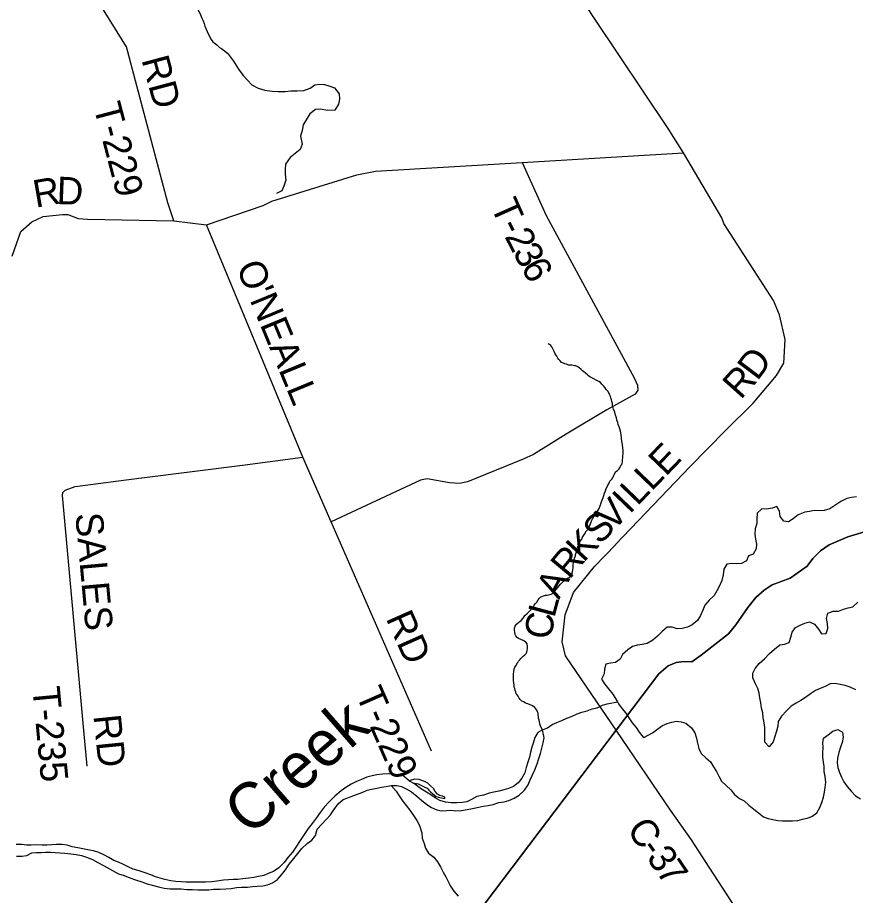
# Model space of a CAD drawing. Extents: x 0 to 1064, y 0 to 440.
# Drawn here: x 349.24 to 376.99, y 286.35 to 315.41 of the extents above; entities that cross this region are included whole.
import ezdxf

# ---------------------------------------------------------------- set-up
doc = ezdxf.new("R2010")
doc.units = 0
for name, color, linetype in [('GM_X_County_Road', 7, 'Continuous'), ('GM_X_County_Road_Text', 7, 'Continuous'), ('GM_X_Major_Lake', 7, 'Continuous'), ('GM_X_Major_River', 7, 'Continuous'), ('GM_X_Major_River_Text', 7, 'Continuous'), ('GM_X_Minor_River', 7, 'Continuous'), ('GM_X_Township', 7, 'Continuous'), ('GM_X_Township_Road', 7, 'Continuous'), ('GM_X_Township_Road_Text', 7, 'Continuous')]:
    doc.layers.add(name, color=color, linetype=linetype)

msp = doc.modelspace()

# ---------------------------------------------------------------- linework, layer by layer
at = {"layer": 'GM_X_County_Road'}
for points in [[(369.058, 297.971), (371.523, 300.54), (372.678, 301.723), (373.606, 302.646), (374.382, 303.554), (374.624, 303.964), (374.67, 304.753), (374.473, 305.563), (374.279, 306.045), (372.63, 308.591), (372.565, 308.78), (371.301, 310.93), (370.786, 311.736), (368.351, 315.38), (366.829, 317.707), (365.485, 319.769), (365.19, 320.279), (364.797, 321.119), (363.844, 323.277), (363.077, 324.586), (360.576, 328.293), (359.8, 329.432), (359.643, 329.738)], [(368.592, 292.512), (367.392, 294.275), (367.282, 294.738), (367.384, 295.63), (367.654, 296.373), (368.351, 297.233), (369.052, 297.964), (369.058, 297.971)], [(372.028, 287.467), (372.028, 287.467), (371.565, 288.183), (370.867, 289.169), (369.068, 291.812), (368.595, 292.507), (368.592, 292.512)], [(373.522, 285.007), (373.381, 285.422), (373.006, 285.955), (372.028, 287.467)]]:
    msp.add_lwpolyline(points, dxfattribs=at)
at = {"layer": 'GM_X_Major_Lake'}
for points in [[(377.029, 299.536), (376.865, 299.52), (376.706, 299.48), (376.505, 299.386), (376.339, 299.279), (376.142, 299.143), (375.959, 299.085), (375.807, 299.081), (375.625, 299.084), (375.467, 299.056), (375.315, 299.028), (375.101, 298.947), (374.935, 298.81), (374.775, 298.715), (374.624, 298.73), (374.499, 298.895), (374.477, 299.066), (374.388, 299.219), (374.236, 299.16), (374.059, 299.127), (373.895, 299.147), (373.735, 299.004), (373.732, 298.816), (373.724, 298.653), (373.673, 298.484), (373.664, 298.308), (373.685, 298.144), (373.713, 297.973), (373.705, 297.816), (373.611, 297.641), (373.452, 297.583), (373.389, 297.42), (373.223, 297.332), (373.065, 297.322), (372.896, 297.337), (372.737, 297.315), (372.637, 297.141), (372.616, 296.959), (372.571, 296.772), (372.495, 296.591), (372.408, 296.434), (372.314, 296.278), (372.148, 296.117), (372.005, 295.949), (371.942, 295.786), (371.867, 295.612), (371.761, 295.449), (371.589, 295.307), (371.429, 295.23), (371.252, 295.178), (371.088, 295.169), (370.919, 295.226), (370.755, 295.222), (370.601, 295.097), (370.435, 294.93), (370.281, 294.793), (370.091, 294.687), (369.933, 294.653), (369.78, 294.631), (369.61, 294.591), (369.45, 294.478), (369.278, 294.323), (369.202, 294.167), (369.043, 294.06), (368.884, 294.038), (368.726, 293.998), (368.681, 293.841), (368.666, 293.677), (368.585, 293.509), (368.685, 293.35), (368.816, 293.184), (368.953, 293.012), (369.113, 292.749)], [(377.003, 293.153), (376.816, 293.241), (376.653, 293.292), (376.489, 293.331), (376.326, 293.364), (376.156, 293.355), (375.996, 293.266), (375.825, 293.196), (375.672, 293.126), (375.507, 293.019), (375.335, 292.894), (375.181, 292.793), (375.028, 292.711), (374.869, 292.616), (374.708, 292.461), (374.541, 292.276), (374.436, 292.107), (374.427, 291.944), (374.376, 291.781), (374.325, 291.606), (374.267, 291.43), (374.137, 291.269), (373.994, 291.423), (373.997, 291.598), (373.993, 291.75), (373.995, 291.908), (373.967, 292.06), (373.939, 292.224), (373.924, 292.388), (373.884, 292.547), (373.856, 292.723), (373.828, 292.887), (373.8, 293.039), (373.76, 293.198), (373.678, 293.351), (373.59, 293.546), (373.598, 293.704), (373.673, 293.86), (373.81, 294.028), (373.982, 294.183), (374.143, 294.351), (374.315, 294.5), (374.487, 294.637), (374.645, 294.664), (374.798, 294.723), (374.856, 294.892), (374.901, 295.061), (375.006, 295.217), (375.159, 295.293), (375.318, 295.358), (375.477, 295.398), (375.64, 295.322), (375.771, 295.163), (375.872, 295.009), (376.024, 295.019), (376.081, 295.182), (376.065, 295.352), (376.031, 295.517), (376.083, 295.686), (376.26, 295.756), (376.43, 295.753), (376.595, 295.817), (376.747, 295.863), (376.912, 295.903), (377.072, 296.052)], [(369.113, 292.749), (369.149, 292.687), (369.262, 292.528), (369.387, 292.374), (369.488, 292.221), (369.594, 292.055), (369.726, 291.902), (369.833, 291.748), (369.964, 291.588), (369.982, 291.576)], [(369.982, 291.576), (370.276, 291.729), (370.448, 291.866), (370.601, 291.967), (370.76, 292.037), (370.913, 292.083), (371.065, 292.111), (371.223, 292.091), (371.38, 292.052), (371.56, 291.897), (371.673, 291.732), (371.73, 291.549), (371.758, 291.385), (371.81, 291.208), (371.88, 291.043), (372.036, 290.901), (372.192, 290.765), (372.293, 290.606), (372.387, 290.453), (372.47, 290.294), (372.553, 290.128), (372.714, 289.986), (372.87, 289.838), (372.989, 289.685), (373.151, 289.549), (373.308, 289.474), (373.463, 289.338), (373.625, 289.202), (373.787, 289.084), (373.943, 288.948), (374.1, 288.891), (374.258, 288.858), (374.427, 288.831), (374.579, 288.817), (374.743, 288.82), (374.913, 288.818), (375.083, 288.827), (375.235, 288.867), (375.394, 288.901), (375.553, 288.953), (375.713, 289.084), (375.818, 289.253), (375.882, 289.421), (375.939, 289.596), (375.966, 289.766), (375.987, 289.923), (376.008, 290.099), (375.986, 290.287), (375.959, 290.452), (375.955, 290.609), (375.939, 290.761), (375.917, 290.919), (375.914, 291.071), (375.922, 291.241), (375.912, 291.393), (375.939, 291.55), (376.093, 291.657), (376.247, 291.788), (376.405, 291.834), (376.562, 291.753), (376.589, 291.582), (376.556, 291.407), (376.499, 291.25), (376.448, 291.075), (376.397, 290.894), (376.388, 290.736), (376.41, 290.578), (376.462, 290.413), (376.532, 290.261), (376.609, 290.108), (376.722, 289.954), (376.847, 289.801), (376.99, 289.641), (377.159, 289.547)]]:
    msp.add_lwpolyline(points, dxfattribs=at)
at = {"layer": 'GM_X_Major_River'}
msp.add_line((362.211, 290.142), (362.373, 290.055), dxfattribs=at)
for points in [[(366.627, 291.822), (366.792, 291.899), (366.952, 291.999), (367.105, 292.07), (367.264, 292.134), (367.435, 292.216), (367.588, 292.274), (367.777, 292.356), (367.93, 292.409), (368.107, 292.455), (368.278, 292.525), (368.436, 292.559), (368.614, 292.641), (368.772, 292.693), (369.113, 292.749)], [(351.01, 287.727), (351.179, 287.706), (351.361, 287.667), (351.524, 287.616), (351.729, 287.534), (351.904, 287.44), (352.091, 287.34), (352.386, 287.172), (352.591, 287.059), (352.772, 287.002), (352.965, 286.932), (353.152, 286.863), (353.364, 286.793), (353.533, 286.735), (353.696, 286.684), (353.908, 286.626), (354.101, 286.581), (354.302, 286.566), (354.508, 286.562), (354.66, 286.56), (354.848, 286.545), (355.042, 286.542), (355.218, 286.533), (355.425, 286.53), (355.576, 286.534), (355.735, 286.549), (355.953, 286.558), (356.136, 286.561), (356.312, 286.577), (356.489, 286.604), (356.665, 286.62), (356.859, 286.623), (357.024, 286.639), (357.176, 286.648), (357.364, 286.664), (357.516, 286.698), (357.688, 286.768), (357.847, 286.874), (357.989, 287.03), (358.119, 287.198), (358.238, 287.384), (358.392, 287.564), (358.529, 287.738), (358.659, 287.899), (358.831, 288.06), (358.991, 288.173), (359.115, 288.335), (359.161, 288.541), (359.315, 288.702), (359.463, 288.858), (359.605, 289.013), (359.723, 289.181), (359.86, 289.373), (360.026, 289.516), (360.185, 289.574), (360.35, 289.645), (360.502, 289.697), (360.674, 289.761), (360.826, 289.831), (360.979, 289.865), (361.137, 289.899), (361.296, 289.933), (361.448, 289.955), (361.618, 289.983), (361.801, 289.986), (361.958, 289.947), (362.115, 289.878), (362.289, 289.772), (362.463, 289.636), (362.625, 289.5), (362.799, 289.352), (362.955, 289.252), (363.13, 289.183), (363.288, 289.15), (363.446, 289.154), (363.598, 289.163), (363.755, 289.149), (363.944, 289.152), (364.133, 289.191), (364.315, 289.225), (364.468, 289.259), (364.669, 289.304), (364.833, 289.326), (364.991, 289.36), (365.181, 289.418), (365.363, 289.439), (365.516, 289.485), (365.693, 289.562), (365.859, 289.668), (366.037, 289.835), (366.149, 290.01), (366.225, 290.172), (366.3, 290.341), (366.376, 290.504), (366.452, 290.703), (366.509, 290.878), (366.56, 291.047), (366.612, 291.216), (366.651, 291.397), (366.684, 291.56), (366.627, 291.822)], [(366.627, 291.822), (366.474, 291.734), (366.374, 291.577), (366.329, 291.42), (366.278, 291.251), (366.233, 291.088), (366.194, 290.919), (366.143, 290.756), (366.092, 290.581), (366.04, 290.4), (365.946, 290.231), (365.828, 290.069), (365.669, 289.95), (365.504, 289.886), (365.345, 289.846), (365.181, 289.8), (365.016, 289.766), (364.864, 289.726), (364.674, 289.668), (364.449, 289.623), (364.277, 289.523), (364.118, 289.44), (363.966, 289.425), (363.796, 289.409), (363.601, 289.406), (363.414, 289.433), (363.232, 289.491), (363.076, 289.578), (362.901, 289.696), (362.727, 289.796), (362.558, 289.902), (362.373, 290.055)], [(362.211, 290.142), (362, 290.317), (361.824, 290.338), (361.667, 290.358), (361.515, 290.367), (361.333, 290.363), (361.144, 290.336), (360.992, 290.302), (360.815, 290.256), (360.632, 290.186), (360.467, 290.116), (360.295, 290.034), (360.111, 289.915), (359.958, 289.808), (359.755, 289.636), (359.563, 289.445), (359.403, 289.271), (359.26, 289.091), (359.13, 288.905), (359, 288.731), (358.863, 288.557), (358.733, 288.359), (358.608, 288.161), (358.459, 287.939), (358.353, 287.783), (358.198, 287.597), (358.068, 287.441), (357.896, 287.262), (357.718, 287.143), (357.546, 287.067), (357.394, 287.009), (357.223, 286.969), (357.071, 286.941), (356.9, 286.913), (356.706, 286.892), (356.541, 286.877), (356.383, 286.873), (356.225, 286.863), (356.061, 286.848), (355.848, 286.815), (355.672, 286.799), (355.471, 286.784), (355.295, 286.787), (355.137, 286.789), (354.985, 286.786), (354.821, 286.788), (354.663, 286.791), (354.488, 286.805), (354.324, 286.826), (354.124, 286.872), (353.967, 286.917), (353.81, 286.962), (353.653, 287.025), (353.466, 287.094), (353.266, 287.158), (353.067, 287.216), (352.904, 287.297), (352.747, 287.372), (352.584, 287.448), (352.427, 287.505), (352.265, 287.598), (352.096, 287.692), (351.94, 287.767), (351.758, 287.819), (351.571, 287.858), (351.401, 287.891), (351.238, 287.924), (351.05, 287.957), (350.881, 288.008), (350.717, 288.029), (350.523, 288.032), (350.371, 288.016), (350.213, 288.013), (350.055, 288.015), (349.879, 288.024), (349.696, 288.008)], [(363.313, 289.635), (363.217, 289.649), (363.15, 289.698), (363.079, 289.79), (363.014, 289.888), (362.912, 289.981), (362.828, 290.061), (362.72, 290.117), (362.539, 290.181), (362.387, 290.195), (362.211, 290.142)], [(362.373, 290.055), (362.397, 290.062), (362.506, 290.042), (362.596, 289.992), (362.729, 289.935), (362.813, 289.891), (362.861, 289.83), (362.927, 289.768), (362.987, 289.719), (363.053, 289.669), (363.107, 289.62), (363.179, 289.601), (363.228, 289.588), (363.282, 289.575), (363.337, 289.568), (363.397, 289.555), (363.398, 289.603), (363.313, 289.635)], [(349.696, 288.008), (349.538, 288.011), (349.381, 288.032), (349.199, 288.034)], [(349.211, 287.64), (349.387, 287.649), (349.551, 287.665), (349.717, 287.759), (349.869, 287.763), (350.02, 287.767), (350.172, 287.777), (350.33, 287.774), (350.488, 287.766), (350.658, 287.757), (350.81, 287.748), (351.01, 287.727)]]:
    msp.add_lwpolyline(points, dxfattribs=at)
at = {"layer": 'GM_X_Minor_River'}
for points in [[(355.126, 315.798), (355.206, 315.707), (355.303, 315.5), (355.351, 315.385), (355.388, 315.3), (355.424, 315.209), (355.449, 315.124), (355.479, 315.039), (355.522, 314.941), (355.613, 314.759), (355.655, 314.68), (355.71, 314.601), (355.838, 314.498), (355.935, 314.419), (355.996, 314.377)], [(355.996, 314.377), (356.191, 314.23), (356.392, 313.965), (356.562, 313.694), (356.716, 313.49), (356.858, 313.329), (357.007, 313.174), (357.217, 313.067), (357.428, 313.008), (357.671, 312.972), (357.877, 312.956), (358.107, 312.957), (358.29, 312.984), (358.503, 312.985), (358.721, 312.993), (358.93, 313.074), (359.09, 313.18), (359.254, 313.201), (359.412, 313.185), (359.581, 313.139), (359.737, 313.082), (359.891, 312.878), (359.906, 312.707), (359.872, 312.538), (359.746, 312.346), (359.515, 312.327), (359.267, 312.374), (359.115, 312.359), (358.918, 312.224), (358.805, 312.025), (358.698, 311.851), (358.664, 311.67), (358.617, 311.482), (358.672, 311.22), (358.608, 311.039), (358.435, 310.903), (358.275, 310.779), (358.112, 310.551), (358.102, 310.381), (358.111, 310.223), (358.125, 310.028), (358.06, 309.829), (357.99, 309.667), (357.818, 309.585)], [(368.331, 303.443), (368.264, 303.48), (368.198, 303.518), (368.156, 303.549), (368.114, 303.574), (368.054, 303.63), (368, 303.674), (367.959, 303.711), (367.905, 303.755), (367.833, 303.817), (367.779, 303.854), (367.736, 303.873), (367.694, 303.88), (367.639, 303.887), (367.597, 303.894), (367.554, 303.895), (367.487, 303.902), (367.42, 303.928), (367.366, 303.941), (367.324, 303.96), (367.263, 303.992), (367.21, 304.041), (367.168, 304.085), (367.132, 304.134), (367.103, 304.195), (367.068, 304.239), (367.032, 304.3), (367.015, 304.349), (366.992, 304.398), (366.968, 304.441), (366.933, 304.503), (366.91, 304.546), (366.862, 304.583), (366.82, 304.608)], [(367.625, 297.059), (367.633, 297.126), (367.64, 297.186), (367.642, 297.253), (367.649, 297.314), (367.664, 297.399), (367.683, 297.459), (367.691, 297.514), (367.717, 297.587), (367.724, 297.635), (367.743, 297.684), (367.763, 297.762), (367.776, 297.805), (367.803, 297.895), (367.829, 297.962), (367.867, 298.016), (367.88, 298.071), (367.931, 298.143), (367.956, 298.209), (368.001, 298.275), (368.057, 298.347), (368.064, 298.39), (368.127, 298.456), (368.146, 298.504), (368.178, 298.558), (368.204, 298.618), (368.229, 298.685), (368.268, 298.763), (368.287, 298.812), (368.313, 298.854), (368.332, 298.896), (368.376, 298.956), (368.42, 299.016), (368.477, 299.1), (368.502, 299.155), (368.535, 299.239), (368.561, 299.312), (368.594, 299.409), (368.633, 299.518), (368.665, 299.59), (368.678, 299.657), (368.717, 299.741), (368.737, 299.814), (368.781, 299.892), (368.801, 299.947), (368.851, 300.019), (368.864, 300.061), (368.921, 300.127), (368.965, 300.199), (368.991, 300.241), (369.004, 300.284), (369.061, 300.374), (369.116, 300.416), (369.154, 300.457), (369.185, 300.5), (369.211, 300.548), (369.236, 300.596), (369.262, 300.638), (369.276, 300.723), (369.283, 300.772), (369.284, 300.82), (369.292, 300.899), (369.3, 300.96), (369.301, 301.003), (369.296, 301.07), (369.292, 301.155), (369.276, 301.277), (369.26, 301.381), (369.25, 301.484), (369.234, 301.588), (369.224, 301.655), (369.207, 301.716), (369.19, 301.79), (369.173, 301.857), (369.138, 301.931), (369.122, 301.998), (369.087, 302.078), (369.076, 302.151), (369.042, 302.243), (369.026, 302.34), (368.985, 302.439), (368.968, 302.488), (368.963, 302.536), (368.952, 302.585), (368.947, 302.634), (368.93, 302.701), (368.919, 302.75), (368.896, 302.818), (368.885, 302.86), (368.862, 302.909), (368.838, 302.959), (368.791, 303.039), (368.738, 303.094), (368.708, 303.15), (368.649, 303.212), (368.595, 303.273), (368.548, 303.323), (368.493, 303.354), (368.445, 303.38), (368.403, 303.405), (368.331, 303.443)], [(366.627, 291.822), (366.559, 291.954), (366.542, 292.021), (366.525, 292.094), (366.514, 292.143), (366.497, 292.21), (366.492, 292.265), (366.482, 292.326), (366.483, 292.381), (366.465, 292.424), (366.442, 292.479), (366.413, 292.528), (366.371, 292.572), (366.329, 292.597), (366.275, 292.628), (366.221, 292.654), (366.142, 292.692), (366.1, 292.704), (366.051, 292.724), (365.997, 292.749), (365.949, 292.78), (365.889, 292.83), (365.859, 292.873), (365.818, 292.941), (365.789, 292.984), (365.759, 293.027), (365.748, 293.07), (365.719, 293.131), (365.708, 293.192), (365.691, 293.241), (365.686, 293.302), (365.676, 293.382), (365.671, 293.455), (365.667, 293.534), (365.668, 293.601), (365.664, 293.668), (365.678, 293.759), (365.692, 293.832), (365.712, 293.898), (365.756, 293.958), (365.775, 294.007), (365.813, 294.055), (365.832, 294.097), (365.882, 294.145), (365.907, 294.187), (365.957, 294.229), (365.989, 294.271), (366.044, 294.312), (366.088, 294.354), (366.113, 294.396), (366.121, 294.451), (366.134, 294.518), (366.136, 294.572), (366.12, 294.67), (366.078, 294.732), (366.036, 294.763), (365.988, 294.782), (365.909, 294.814), (365.837, 294.852), (365.789, 294.883), (365.741, 294.939), (365.724, 294.988), (365.714, 295.061), (365.703, 295.122), (365.704, 295.195), (365.724, 295.255), (365.768, 295.322), (365.843, 295.387), (365.924, 295.447), (365.992, 295.524), (366.049, 295.609), (366.118, 295.674), (366.149, 295.716), (366.193, 295.758), (366.255, 295.812), (366.33, 295.902), (366.356, 295.95), (366.387, 295.998), (366.438, 296.052), (366.482, 296.13), (366.52, 296.172), (366.563, 296.214), (366.607, 296.244), (366.662, 296.267), (366.723, 296.284), (366.784, 296.289), (366.827, 296.3), (366.913, 296.323), (366.963, 296.341), (367.006, 296.388), (367.05, 296.424), (367.075, 296.466), (367.132, 296.544), (367.226, 296.652), (367.326, 296.748), (367.394, 296.795), (367.462, 296.843), (367.536, 296.884), (367.568, 296.938), (367.605, 296.98), (367.625, 297.059)], [(361.618, 289.983), (361.786, 289.798), (361.886, 289.639), (361.993, 289.48), (362.118, 289.32), (362.237, 289.166), (362.356, 288.989), (362.469, 288.823), (362.557, 288.658), (362.632, 288.414), (362.642, 288.238), (362.706, 288.067), (362.752, 287.909), (362.853, 287.749), (363.033, 287.613), (363.146, 287.453), (363.253, 287.294), (363.341, 287.117), (363.43, 286.964), (363.506, 286.811), (363.577, 286.652), (363.69, 286.492), (363.833, 286.326)]]:
    msp.add_lwpolyline(points, dxfattribs=at)
at = {"layer": 'GM_X_Township'}
for points in [[(354.461, 264.853), (354.011, 271.937), (360.366, 280.326), (363.594, 284.586), (369.068, 291.812), (370.484, 293.681), (370.787, 293.942), (371.056, 294.052), (371.306, 294.09), (371.573, 294.084), (371.887, 294.297), (372.793, 295.007), (373.036, 295.3), (373.424, 295.875), (373.697, 296.209), (373.969, 296.453), (374.234, 296.624), (374.833, 296.849), (375.394, 297.25), (375.587, 297.495), (375.835, 297.752), (376.118, 297.952), (376.737, 298.219), (377.298, 298.378)], [(377.298, 298.378), (376.737, 298.219), (376.118, 297.952), (375.835, 297.752), (375.587, 297.495), (375.394, 297.25), (374.833, 296.849), (374.234, 296.624), (373.969, 296.453), (373.697, 296.209), (373.424, 295.875), (373.036, 295.3), (372.793, 295.007), (371.887, 294.297), (371.573, 294.084), (371.306, 294.09), (371.056, 294.052), (370.787, 293.942), (370.484, 293.681), (369.068, 291.812), (363.594, 284.586), (360.366, 280.326), (354.011, 271.937), (354.461, 264.853)]]:
    msp.add_lwpolyline(points, dxfattribs=at)
at = {"layer": 'GM_X_Township_Road'}
for points in [[(354.421, 308.68), (354.22, 309.268), (352.853, 314.432), (351.98, 315.837)], [(349.064, 307.51), (349.347, 308.32), (349.721, 308.649), (350.088, 308.821), (350.726, 308.892), (350.908, 308.89), (351.246, 308.752), (351.555, 308.73), (354.421, 308.68), (355.499, 308.545), (357.376, 309.181), (357.664, 309.328), (360.484, 310.201), (361.101, 310.318), (365.959, 310.609), (371.301, 310.93)], [(365.959, 310.609), (366.752, 308.85), (369.66, 303.484), (369.778, 303.233), (369.788, 303.075), (369.702, 302.937), (368.761, 302.42), (367.409, 301.61), (366.333, 300.943), (365.991, 300.783), (364.143, 300.041), (363.882, 299.977), (363.548, 300.005), (362.809, 300.136), (362.59, 300.096), (359.628, 298.718)], [(358.695, 300.849), (355.499, 308.545)], [(356.692, 300.593), (358.695, 300.849)], [(362.951, 291.125), (359.628, 298.718), (358.695, 300.849)], [(353.354, 300.165), (356.692, 300.592), (356.692, 300.593)], [(351.437, 291.803), (350.726, 299.59), (350.74, 299.681), (350.819, 299.765), (351.149, 299.882), (353.352, 300.165), (353.354, 300.165)], [(351.544, 290.63), (351.437, 291.802), (351.437, 291.803)]]:
    msp.add_lwpolyline(points, dxfattribs=at)

# ---------------------------------------------------------------- texts
at = {"layer": 'GM_X_County_Road_Text'}
for s, rotation, p in [('D', 53.0631, (373.743, 303.353)), ('R', 48.1921, (373.192, 302.732)), ('E', 46.1122, (370.711, 300.194)), ('L', 46.1152, (370.24, 299.704)), ('L', 46.1152, (369.768, 299.214)), ('I', 46.1151, (369.51, 298.945)), ('V', 46.1154, (368.955, 298.368)), ('S', 46.1558, (368.53, 297.926)), ('K', 47.2183, (367.99, 297.342)), ('R', 50.1789, (367.52, 296.778)), ('A', 62.0419, (367.173, 296.112)), ('L', 75.0366, (367.017, 295.506)), ('C', 83.0749, (366.933, 294.798)), ('C', 304.0289, (369.395, 288.539)), ('-', 306.022, (369.833, 287.892)), ('3', 305.1826, (370.05, 287.593)), ('7', 304.1086, (370.371, 287.139))]:
    msp.add_text(s, height=0.909, rotation=rotation, dxfattribs=at).set_placement(p)
at = {"layer": 'GM_X_Major_River_Text'}
msp.add_text('Creek', height=1.5151, rotation=41.0566, dxfattribs=at).set_placement((356.928, 288.268))
at = {"layer": 'GM_X_Township_Road_Text'}
for s, height, rotation, p in [('RD', 0.9091, 284.9946, (353.341, 314.015)), ('T-229', 0.9091, 284.7147, (351.75, 312.469)), ('R', 0.909, 9.9795, (349.842, 309.108)), ('D', 0.909, 357.7665, (350.527, 309.234)), ('T', 0.909, 293.9442, (364.897, 309.17)), ('-', 0.909, 295.8419, (365.187, 308.519)), ('2', 0.909, 297.1672, (365.36, 308.162)), ('3', 0.909, 298.4113, (365.626, 307.645)), ("O'NEALL", 0.9091, 292.4425, (356.473, 307.153)), ('6', 0.909, 298.7635, (365.895, 307.147)), ('SALES', 0.9091, 275.1738, (351.152, 298.982)), ('RD', 0.9091, 293.9129, (361.429, 295.521)), ('T-235', 0.9091, 275.3479, (349.731, 293.227)), ('T-229', 0.9091, 293.6768, (360.431, 293.009)), ('RD', 0.9091, 275.8105, (351.753, 292.296))]:
    msp.add_text(s, height=height, rotation=rotation, dxfattribs=at).set_placement(p)

doc.saveas('drawing.dxf')
